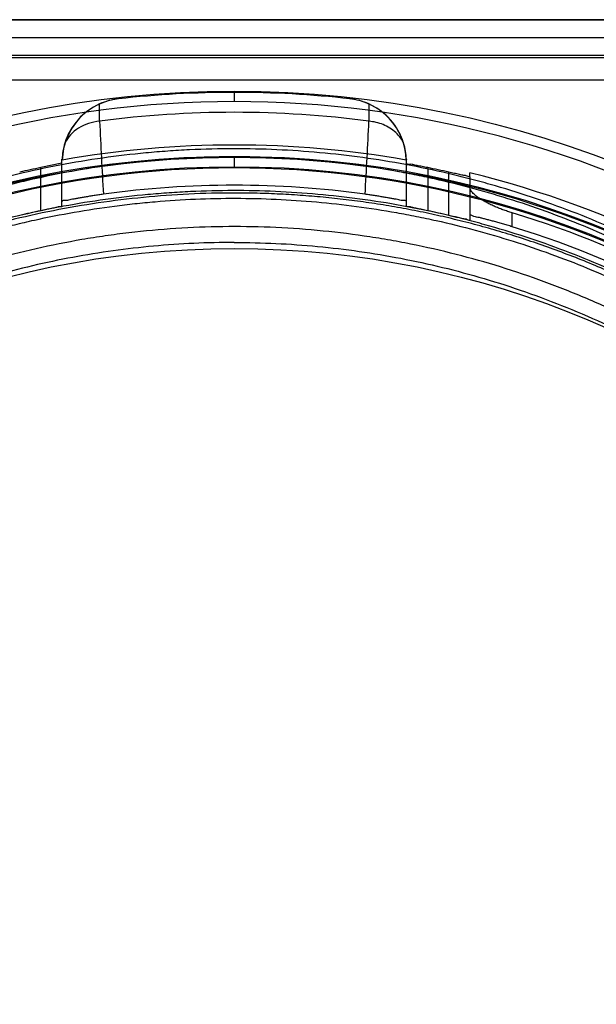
# Model space of a CAD drawing. Header units: millimetres. Extents: x 0 to 297, y 0 to 210.
# Tile 421 of 455: x 242.565 to 242.784, y 160.189 to 160.562. Entities that reach past the tile are written whole.
import ezdxf

# ---------------------------------------------------------------- set-up
doc = ezdxf.new("R2010")
doc.units = ezdxf.units.MM
doc.header["$LTSCALE"] = 16.335
doc.layers.get('0').update_dxf_attribs({"linetype": 'CONTINUOUS'})
for name, color, linetype in [('AXES_REF', 7, 'CONTINUOUS'), ('INTFCLR_1', 7, 'CONTINUOUS'), ('INTFCLR_144815', 7, 'CONTINUOUS'), ('INTFCLR_72935', 7, 'CONTINUOUS')]:
    doc.layers.add(name, color=color, linetype=linetype)

msp = doc.modelspace()

# ---------------------------------------------------------------- linework, layer by layer
at = {"color": 7, "linetype": 'Continuous'}
for radius in [7.756662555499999, 7.756, 7.706331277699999]:
    msp.add_circle((241.4302422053, 154.539298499), radius, dxfattribs=at)
msp.add_arc((241.4302422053, 154.539298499), 7.68, 278.2771290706, 261.7228709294, dxfattribs=at)
at = {"layer": 'AXES_REF', "color": 9, "linetype": 'Continuous'}
msp.add_arc((241.4302422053, 154.539298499), 7.075609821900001, 94.4118118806, 85.5881881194, dxfattribs=at)
at = {"layer": 'INTFCLR_1', "color": 6, "linetype": 'Continuous'}
msp.add_line((243.1292272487, 160.562025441), (242.1637044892, 160.562025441), dxfattribs=at)
at = {"layer": 'INTFCLR_1', "color": 9, "linetype": 'Continuous'}
msp.add_circle((242.6464658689, 160.131298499), 0.344, dxfattribs=at)
for points, knots in [([(242.7957476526, 160.4491381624), (242.7931697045, 160.4503932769), (242.7879633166, 160.4528478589), (242.7774017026, 160.4575058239), (242.7585039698, 160.4649968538), (242.7361752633, 160.4719253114), (242.7161601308, 160.4764777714), (242.7059676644, 160.4783808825), (242.700079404, 160.4793607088), (242.6853359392, 160.4816146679), (242.6600840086, 160.4839584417), (242.6302467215, 160.4835822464), (242.6109571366, 160.4818139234), (242.6020511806, 160.4807006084), (242.5961206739, 160.4798794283), (242.5800652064, 160.4773318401), (242.5543095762, 160.4715081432), (242.5293813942, 160.4631023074), (242.5146349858, 160.457062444), (242.5093303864, 160.4547712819), (242.5014791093, 160.4512617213), (242.484960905, 160.4432487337), (242.4607616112, 160.4292153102), (242.4382173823, 160.4130456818), (242.4244698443, 160.4016147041), (242.4183028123, 160.3961702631), (242.4142417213, 160.3924985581), (242.4033641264, 160.3823084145), (242.3866428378, 160.3647047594), (242.3666497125, 160.3393354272), (242.3519808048, 160.3167403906), (242.3427830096, 160.3001806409), (242.3378046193, 160.2904356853), (242.3306060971, 160.2754957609), (242.3210198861, 160.252205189), (242.3127836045, 160.2251973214), (242.3086531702, 160.2070744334), (242.3069696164, 160.1984857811), (242.3059037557, 160.1926675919), (242.3032515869, 160.1764959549), (242.3011535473, 160.1555900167), (242.3006352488, 160.1345274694), (242.3007796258, 160.1238705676), (242.300980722, 160.1177409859), (242.3016744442, 160.1025552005), (242.3036979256, 160.0829536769), (242.3074556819, 160.0621668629), (242.309707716, 160.0519282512), (242.3111012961, 160.0461159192), (242.3132809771, 160.037502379), (242.3169115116, 160.0248233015), (242.3243396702, 160.0029939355), (242.3332299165, 159.9819794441), (242.3422306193, 159.9643479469), (242.3476858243, 159.9545416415), (242.35611335, 159.9402036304), (242.3699154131, 159.9195919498), (242.3907693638, 159.8940001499), (242.4081386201, 159.8763636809), (242.4204298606, 159.8652818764), (242.4288538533, 159.858044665), (242.4440949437, 159.8458753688), (242.4672938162, 159.8299566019), (242.4870746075, 159.8190676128), (242.4972949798, 159.8140865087)], [0, 0, 0, 0, 0.0078493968, 0.0157556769, 0.0315973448, 0.06348082, 0.0796255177, 0.0877696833, 0.09186257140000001, 0.09596636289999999, 0.128600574, 0.1611442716, 0.177500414, 0.1816059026, 0.1857145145, 0.1938901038, 0.2261064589, 0.2578609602, 0.2657731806, 0.2697286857, 0.2736790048, 0.2893160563, 0.3199691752, 0.350131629, 0.3651446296, 0.3688979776, 0.3726519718, 0.3801321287, 0.4097003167, 0.4390100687, 0.4684423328, 0.4833358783, 0.4908515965, 0.498396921, 0.52873346, 0.5596898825, 0.5755734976, 0.5795998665, 0.5836492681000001, 0.5917658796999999, 0.6244614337, 0.6410489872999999, 0.6494251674, 0.6536350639, 0.6578378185, 0.6910418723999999, 0.7074624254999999, 0.7156483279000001, 0.7197377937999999, 0.7238248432, 0.7399718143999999, 0.7558251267, 0.7869322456, 0.802323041, 0.8100025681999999, 0.8176490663, 0.8478512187, 0.8777971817, 0.9079026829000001, 0.9155006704, 0.9231007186, 0.93830313, 0.9688745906, 1, 1, 1, 1]), ([(242.4972949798, 159.8140865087), (242.5076710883, 159.8090295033), (242.5290596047, 159.7999104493), (242.5569283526, 159.7912590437), (242.5755398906, 159.787028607), (242.5842864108, 159.7853392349), (242.5901581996, 159.7842851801), (242.6063007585, 159.7817151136), (242.6329982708, 159.7792441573), (242.6598271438, 159.7795921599), (242.6761850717, 159.78088483), (242.6821582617, 159.7814766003), (242.6910602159, 159.782478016), (242.7100694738, 159.7852528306), (242.7387506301, 159.7917601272), (242.7623433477, 159.7997425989), (242.7758443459, 159.8051941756), (242.7811864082, 159.8074308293), (242.790376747, 159.811485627), (242.8082189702, 159.8201733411), (242.8325322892, 159.8343274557), (242.8529772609, 159.849064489), (242.8648344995, 159.8587462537), (242.8690792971, 159.862341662), (242.8753472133, 159.8677812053), (242.8884690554, 159.8798722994), (242.9072591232, 159.8998218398), (242.9275041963, 159.9258012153), (242.9401014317, 159.9455231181), (242.946932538, 159.9575750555), (242.9496438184, 159.9624937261), (242.9542469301, 159.9712089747), (242.962891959, 159.9890961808), (242.9713527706, 160.0103894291), (242.9783274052, 160.0324890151), (242.9843571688, 160.055492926), (242.9897847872, 160.08514324), (242.9918366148, 160.1108008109), (242.9921799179, 160.1260072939), (242.9922395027, 160.1321339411), (242.9921383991, 160.1427711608), (242.9911401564, 160.1637361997), (242.9885807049, 160.1844920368), (242.9855844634, 160.2005106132), (242.9843970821, 160.2062668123), (242.9825333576, 160.2147710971), (242.9793878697, 160.2272917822), (242.9744468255, 160.2435958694), (242.9669772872, 160.2646014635), (242.9592120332, 160.2823797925), (242.951729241, 160.2971044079), (242.9465559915, 160.3067239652), (242.9370145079, 160.3230793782), (242.9218655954, 160.3453663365), (242.9013149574, 160.3703294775), (242.8841908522, 160.3875960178), (242.8730710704, 160.3975681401), (242.8689186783, 160.401160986), (242.8626086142, 160.4064908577), (242.8485433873, 160.4176714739), (242.825510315, 160.4334208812), (242.8058840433, 160.4442031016), (242.7957476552, 160.4491381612)], [0, 0, 0, 0, 0.0316060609, 0.0635406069, 0.07975651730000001, 0.0838444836, 0.0879320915, 0.0960907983, 0.1285991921, 0.1611989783, 0.1694097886, 0.173526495, 0.1776339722, 0.1939379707, 0.2261052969, 0.2580138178, 0.2620009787, 0.2659733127, 0.273871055, 0.2895030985, 0.3202911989, 0.3507747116, 0.3583934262, 0.3622044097, 0.3660061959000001, 0.3811173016, 0.4110448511, 0.4409258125, 0.4711799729, 0.4750127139, 0.4788584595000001, 0.4865582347, 0.5019977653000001, 0.5332401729, 0.5491816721, 0.5654318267, 0.5983319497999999, 0.6315729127, 0.6357728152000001, 0.6399804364, 0.648348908, 0.6648970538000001, 0.6974320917, 0.7054938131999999, 0.7095177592, 0.7135247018, 0.7293322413, 0.7448511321, 0.7601545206, 0.7903607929, 0.7978752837, 0.8053790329, 0.8202649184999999, 0.8497067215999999, 0.8790537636, 0.9086837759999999, 0.9161831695, 0.9199497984, 0.9237184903, 0.9387994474, 0.9691302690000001, 1, 1, 1, 1])]:
    msp.add_open_spline(points, degree=3, knots=knots, dxfattribs=at)
at = {"layer": 'INTFCLR_144815', "color": 9, "linetype": 'Continuous'}
for p, q in [((241.9932185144, 160.5552984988), (243.312773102, 160.555298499)), ((243.1653875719, 160.5484201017), (242.127544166, 160.5484201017)), ((242.79191955, 160.547577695), (242.5378532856, 160.547577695)), ((242.6025783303, 160.5320458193), (242.6026312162, 160.5320517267)), ((242.646465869, 160.5349194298), (242.646465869, 160.5309892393)), ((242.6903005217, 160.5320517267), (242.6903534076, 160.5320458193)), ((242.5954276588, 160.5235581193), (242.5954574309, 160.5301104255)), ((242.697474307, 160.5301104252), (242.6975040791, 160.5235581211)), ((242.5811741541, 160.491340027), (242.5811741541, 160.5091517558)), ((242.646465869, 160.5097768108), (242.646465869, 160.5058472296)), ((242.7117575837, 160.491340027), (242.7117575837, 160.5091517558)), ((242.5731741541, 160.4896192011), (242.5731741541, 160.5059503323)), ((242.7197575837, 160.5059503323), (242.7197575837, 160.4896192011)), ((242.7277575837, 160.4878496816), (242.7277575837, 160.504260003)), ((242.7357575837, 160.5025293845), (242.7357575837, 160.4860307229)), ((242.7517575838, 160.4835566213), (242.7517575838, 160.4888296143))]:
    msp.add_line(p, q, dxfattribs=at)
at = {"layer": 'INTFCLR_144815', "color": 6, "linetype": 'Continuous'}
for p, q in [((242.2405520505, 160.539298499), (243.0523796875, 160.5392984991)), ((242.5812418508, 160.5092022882), (242.5811741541, 160.5091517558)), ((242.581306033, 160.5088382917), (242.5812418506, 160.5092022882)), ((242.7116898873, 160.5092022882), (242.7116257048, 160.5088382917)), ((242.7117575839, 160.5091517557), (242.7116898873, 160.5092022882)), ((242.5811741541, 160.507600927), (242.5731741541, 160.5059503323)), ((242.7357575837, 160.5025293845), (242.7357575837, 160.5039672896))]:
    msp.add_line(p, q, dxfattribs=at)
at = {"layer": 'INTFCLR_144815', "color": 9, "linetype": 'Continuous'}
msp.add_circle((242.6464658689, 160.139298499), 0.3956209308, dxfattribs=at)
at = {"layer": 'INTFCLR_144815', "color": 6, "linetype": 'Continuous'}
for centre, radius, start, end in [((242.6052905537, 160.5082065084), 0.0239929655, 96.3648644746, 178.4911039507), ((242.6052511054, 160.5081453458), 0.0240494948, 96.38096676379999, 114.0308844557), ((242.6464658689, 160.139298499), 0.3951918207, 83.627751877, 96.3722481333), ((242.6876411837, 160.508206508), 0.0239929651, 1.5088968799, 83.6351345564), ((242.6876781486, 160.5081361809), 0.0240589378, 65.9726009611, 83.61558015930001), ((242.6052218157, 160.5081848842), 0.0240013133, 114.0054619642, 162.881363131), ((242.6877090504, 160.5081841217), 0.0240024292, 17.1197638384, 65.9933774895), ((242.605284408, 160.5081733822), 0.0240644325, 162.8990586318, 177.5493586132), ((242.6464658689, 160.139298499), 0.3752405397, 80.00000001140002, 99.9999999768), ((242.6876556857, 160.5081750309), 0.0240559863, 2.4469534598, 17.1030417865), ((242.6464658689, 160.139298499), 0.3739053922, 101.3041246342, 102.5571033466), ((242.6464658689, 160.139298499), 0.3739053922, 77.4428966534, 78.6958753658), ((242.6464658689, 160.139298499), 0.3754415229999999, 25.5916832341, 76.24142759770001), ((242.6464658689, 160.1392984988), 0.3600000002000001, 82.08131806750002, 97.918681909), ((242.6464658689, 160.139298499), 0.3579053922, 101.8165959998, 103.128270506), ((242.6464658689, 160.139298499), 0.3579053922, 76.871729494, 78.18340400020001), ((242.6464658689, 160.139298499), 0.3650456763, 27.9606619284, 73.2357535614), ((242.6464658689, 160.139298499), 0.36, 26.1813150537, 72.9936921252)]:
    msp.add_arc(centre, radius, start, end, dxfattribs=at)
at = {"layer": 'INTFCLR_144815', "color": 9, "linetype": 'Continuous'}
for centre, radius, start, end in [((242.6464658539, 160.1393682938), 0.3916209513, 359.9897887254, 180.0102113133), ((242.6464658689, 160.1392984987), 0.3876343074, 82.434132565, 97.56586742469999), ((248.489469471, 160.8165617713), 5.9013203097, 182.8459356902, 183.1151658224), ((236.8472158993, 160.8142968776), 5.8575081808, 356.8836979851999, 357.1549418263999), ((242.6464658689, 160.1391157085), 0.3709937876, 0.0282300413, 179.971769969), ((242.6464658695, 160.1393415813), 0.3704352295, 359.9933364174, 180.0066635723), ((242.6464658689, 160.139185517), 0.3669943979, 0.0176390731, 179.9823609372), ((242.6464658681, 160.1394113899), 0.3664358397, 359.9823484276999, 180.017651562)]:
    msp.add_arc(centre, radius, start, end, dxfattribs=at)
for points, knots in [([(242.5954276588, 160.5235581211), (242.5940024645, 160.5234287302), (242.5912126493, 160.5228591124), (242.5874189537, 160.5210976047), (242.5843132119, 160.5185522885), (242.5828244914, 160.5163862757), (242.5822839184, 160.5152496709)], [0, 0, 0, 0, 0.2649179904, 0.5217989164, 0.767006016, 1, 1, 1, 1]), ([(242.7106477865, 160.5152496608), (242.7103210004, 160.5159364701), (242.7094600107, 160.5173754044), (242.7077077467, 160.5193253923), (242.7054653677, 160.5210228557), (242.7029289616, 160.5223171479), (242.7002470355, 160.5231769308), (242.6984106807, 160.5234758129), (242.6975040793, 160.5235581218)], [0, 0, 0, 0, 0.1405836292, 0.3079329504, 0.4814441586, 0.6574859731, 0.8317390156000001, 1, 1, 1, 1]), ([(242.6464658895, 160.5131097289), (242.6408220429, 160.5131096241), (242.6324137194, 160.5129088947), (242.6212550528, 160.5122446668), (242.6048023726, 160.5108784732), (242.5804077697, 160.5074161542), (242.548594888, 160.4998613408), (242.5228557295, 160.4912055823), (242.5053056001, 160.4839390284), (242.4953914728, 160.4794322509), (242.4807538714, 160.4723720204), (242.4595331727, 160.460619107), (242.4328401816, 160.4425572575), (242.4120427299, 160.4256362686), (242.3982823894, 160.4128498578), (242.3906276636, 160.4052523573), (242.3794094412, 160.3936176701), (242.3635569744, 160.375268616), (242.3445798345, 160.3490092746), (242.3320606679, 160.3280890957), (242.3244391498, 160.313633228), (242.3195294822, 160.3038074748), (242.3115047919, 160.2863424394), (242.3016598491, 160.2606230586), (242.2925061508, 160.2286636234), (242.2882618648, 160.2068042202), (242.2866106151, 160.1957300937)], [0, 0, 0, 0, 0.0323899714, 0.0482450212, 0.0641481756, 0.1271321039, 0.1894167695, 0.2515535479, 0.2827426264, 0.2983963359, 0.3140475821, 0.3760051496, 0.4373985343, 0.4987868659, 0.5296594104, 0.5451698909, 0.5606765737, 0.6224102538, 0.6841298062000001, 0.7463992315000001, 0.762125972, 0.7779128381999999, 0.8094313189, 0.8724013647, 0.9357430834, 1, 1, 1, 1]), ([(243.0063211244, 160.1957300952), (243.004665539, 160.2068332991), (243.0003976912, 160.228801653), (242.992691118, 160.2556506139), (242.986110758, 160.2739545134), (242.9820194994, 160.2842587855), (242.9756163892, 160.2994114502), (242.964872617, 160.321432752), (242.9481481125, 160.349314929), (242.9323111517, 160.3711893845), (242.9202603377, 160.3857348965), (242.9130912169, 160.3938318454), (242.9021300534, 160.4056783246), (242.8847668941, 160.4225032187), (242.8597144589, 160.4428428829), (242.8396067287, 160.4564053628), (242.8256725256, 160.4647091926), (242.8162304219, 160.4700514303), (242.799427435, 160.4788227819), (242.774552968, 160.489735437), (242.7513218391, 160.4974957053), (242.7355007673, 160.5017896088), (242.7248157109, 160.5044253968), (242.7060219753, 160.5083732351), (242.6790053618, 160.5121157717), (242.6572599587, 160.5131099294), (242.6464658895, 160.5131097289)], [0, 0, 0, 0, 0.0644257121, 0.1282422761, 0.1600975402, 0.1760213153, 0.1918637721, 0.2545006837, 0.3164394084, 0.378241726, 0.4092734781, 0.4248132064, 0.4403015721, 0.5018952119, 0.5633654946, 0.6252760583, 0.6408776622, 0.6564531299, 0.6875306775, 0.7496249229, 0.8121192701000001, 0.8278777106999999, 0.8437023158, 0.8752729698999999, 0.9380528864, 1, 1, 1, 1]), ([(242.646465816, 160.5100603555), (242.6363020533, 160.5100604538), (242.6235161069, 160.5094966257), (242.6081964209, 160.5079689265), (242.5978118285, 160.5066954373), (242.5849014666, 160.5046651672), (242.572110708, 160.5020576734), (242.5619779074, 160.4996335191), (242.5470210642, 160.4956989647), (242.5251165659, 160.4886197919), (242.4970227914, 160.4767442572), (242.4746649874, 160.464935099), (242.4596097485, 160.4557071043), (242.4511742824, 160.4501590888), (242.4387860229, 160.4416296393), (242.4209717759, 160.4279334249), (242.3988533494, 160.407805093), (242.3835672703, 160.3914117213), (242.3739295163, 160.3799584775), (242.3676281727, 160.3721514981), (242.3570326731, 160.3581686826), (242.3431114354, 160.3372653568), (242.3284059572, 160.3107801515), (242.3184375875, 160.2888165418), (242.3133557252, 160.2757335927), (242.3120203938, 160.2721350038)], [0, 0, 0, 0, 0.0698004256, 0.0877350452, 0.1057297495, 0.1416451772, 0.1774555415, 0.1953459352, 0.2131908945, 0.2836630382, 0.3532035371, 0.4224112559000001, 0.4570776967, 0.4744417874, 0.491743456, 0.5603667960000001, 0.6285552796, 0.6969118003, 0.7141031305, 0.7313510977, 0.7658071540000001, 0.834557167, 0.9036230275, 0.9736398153, 1, 1, 1, 1]), ([(242.9809118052, 160.2721337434), (242.9795834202, 160.2757136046), (242.9745067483, 160.2887865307), (242.9645417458, 160.310750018), (242.9498240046, 160.3372608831), (242.9372821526, 160.3560919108), (242.9283183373, 160.368172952), (242.9221831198, 160.3760987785), (242.9110880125, 160.3895609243), (242.8941319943, 160.4077493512), (242.8720685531, 160.4278402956), (242.8542968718, 160.4415174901), (242.8429756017, 160.4493220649), (242.8387805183, 160.4521169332), (242.8324371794, 160.4562464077), (242.8184921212, 160.4648063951), (242.7962163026, 160.4765945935), (242.7682785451, 160.4884409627), (242.7440689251, 160.4963100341), (242.7266643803, 160.5007210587), (242.7165282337, 160.5029317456), (242.7012390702, 160.5059078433), (242.6779149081, 160.5091050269), (242.6570026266, 160.5100602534), (242.646465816, 160.5100603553)], [0, 0, 0, 0, 0.0262234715, 0.0963018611, 0.1654342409, 0.2342573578, 0.2514915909, 0.2687439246, 0.3030867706, 0.3712704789, 0.4393100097, 0.5078048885, 0.5250773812, 0.5337424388, 0.5424230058, 0.5770586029, 0.6460858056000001, 0.7152793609, 0.7852176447, 0.820669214, 0.8385519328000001, 0.8564596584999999, 0.9276363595, 1, 1, 1, 1]), ([(242.9985889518, 160.1934386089), (242.9969702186, 160.2040682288), (242.9927948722, 160.2251032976), (242.9852592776, 160.2507956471), (242.9788265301, 160.268306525), (242.9748260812, 160.2781674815), (242.9685600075, 160.2926786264), (242.9580434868, 160.3137697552), (242.9416810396, 160.3404590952), (242.9261932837, 160.3613881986), (242.9144117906, 160.3753021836), (242.9073995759, 160.3830514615), (242.8966674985, 160.3944004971), (242.8796652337, 160.4105180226), (242.8551505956, 160.4299883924), (242.8354874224, 160.442962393), (242.8218604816, 160.4509076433), (242.8126182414, 160.4560236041), (242.7961644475, 160.4644268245), (242.7718130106, 160.4748768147), (242.7490886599, 160.482302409), (242.733610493, 160.4864120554), (242.7231514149, 160.4889363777), (242.704752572, 160.492717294), (242.6781687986, 160.4963194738), (242.6513644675, 160.4975017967), (242.6325714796, 160.4970512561), (242.6217899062, 160.4964234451), (242.6056891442, 160.4951154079), (242.5818206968, 160.4918017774), (242.5506882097, 160.4845699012), (242.525491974, 160.476281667), (242.5083076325, 160.469320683), (242.4986032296, 160.4650048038), (242.4842864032, 160.4582486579), (242.4635329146, 160.4470050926), (242.4374120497, 160.4297148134), (242.4170514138, 160.4135094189), (242.4035775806, 160.4012595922), (242.3960861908, 160.3939844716), (242.3851183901, 160.3828545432), (242.369618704, 160.365302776), (242.351051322, 160.3401665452), (242.3387953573, 160.3201284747), (242.3313358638, 160.306283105), (242.3265346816, 160.2968800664), (242.3186900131, 160.2801724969), (242.309062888, 160.2555622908), (242.3001093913, 160.2249713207), (242.2959576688, 160.2040403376), (242.2943427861, 160.1934386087)], [0, 0, 0, 0, 0.0318457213, 0.0634185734, 0.0791931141, 0.0870815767, 0.094933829, 0.1260061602, 0.1567815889, 0.1875451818, 0.2030139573, 0.210765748, 0.2184960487, 0.2492749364, 0.2800521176, 0.3111084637, 0.3189436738, 0.3267698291, 0.3423932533, 0.3736478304, 0.40514581, 0.4130942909, 0.4210773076, 0.4370099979, 0.4687094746, 0.5004174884, 0.5163608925, 0.5243692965, 0.5324013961, 0.5642032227, 0.5956284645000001, 0.6269453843, 0.6426486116, 0.6505262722, 0.6583992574, 0.6895346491, 0.72033006, 0.7510658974, 0.7665005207, 0.7742492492, 0.7819920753, 0.8127794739, 0.8435012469, 0.8744409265, 0.8822471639, 0.8900796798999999, 0.905708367, 0.9368993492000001, 0.9682376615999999, 1, 1, 1, 1]), ([(242.3041880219, 160.2252094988), (242.3061489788, 160.2331303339), (242.3090722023, 160.2434126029), (242.3132441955, 160.2559261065), (242.3166091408, 160.2653502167), (242.3229340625, 160.2814459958), (242.3332922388, 160.303643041), (242.3477623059, 160.328986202), (242.3614553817, 160.3489775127), (242.3718738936, 160.3623467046), (242.3780736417, 160.3698154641), (242.3875676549, 160.3807856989), (242.402628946, 160.3964872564), (242.4244050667, 160.4157493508), (242.4419297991, 160.4288447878), (242.4541172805, 160.4370016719), (242.4624258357, 160.4423135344), (242.4772629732, 160.4511531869), (242.4992910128, 160.4624601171), (242.5269574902, 160.4738247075), (242.5485178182, 160.4805955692), (242.5632424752, 160.4843602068), (242.5732246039, 160.4866811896), (242.5858248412, 160.4891775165), (242.5985402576, 160.4911208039), (242.6087684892, 160.4923398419), (242.624067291, 160.4938225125), (242.6470426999, 160.4947865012), (242.6776411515, 160.4934005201), (242.7004153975, 160.4903676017), (242.7154800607, 160.4875176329), (242.7254628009, 160.4854016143), (242.7425971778, 160.4811812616), (242.7664308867, 160.4736534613), (242.7939435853, 160.4623168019), (242.8158907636, 160.451029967), (242.8296356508, 160.4428291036), (242.8358844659, 160.4388747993), (242.8400146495, 160.4362000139), (242.851150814, 160.4287374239), (242.8686336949, 160.4156601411), (242.8903556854, 160.3964337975), (242.9070572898, 160.3790182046), (242.917986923, 160.3661240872), (242.9240265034, 160.3585373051), (242.9328401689, 160.3469863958), (242.9451730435, 160.3289819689), (242.9596551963, 160.3036142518), (242.9700197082, 160.2813961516), (242.9763456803, 160.2652890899), (242.979707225, 160.2558687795), (242.9838697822, 160.2433771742), (242.98678613, 160.2331161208), (242.9887435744, 160.2252099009)], [0, 0, 0, 0, 0.0260933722, 0.0341459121, 0.0421792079, 0.0580898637, 0.08943313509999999, 0.1204101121, 0.1513108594, 0.1668239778, 0.1745963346, 0.1823477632, 0.2132152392, 0.244081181, 0.2752183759, 0.2830803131, 0.2909751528, 0.3067500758, 0.3382935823, 0.3700502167, 0.4022856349, 0.4104553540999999, 0.4186483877, 0.4350547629, 0.4515167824, 0.4597669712, 0.4679907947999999, 0.50066556, 0.5331935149, 0.5658225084, 0.5740275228, 0.5822189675, 0.5984510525, 0.6304407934, 0.6620376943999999, 0.6934977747, 0.7092581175, 0.7132052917, 0.7171442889, 0.7249927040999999, 0.7560706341, 0.7868683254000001, 0.8176571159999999, 0.8331371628, 0.8409068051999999, 0.8486637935, 0.8795968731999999, 0.9106030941, 0.9419732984, 0.957896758, 0.9659251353, 0.9739546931, 1, 1, 1, 1])]:
    msp.add_open_spline(points, degree=3, knots=knots, dxfattribs=at)
at = {"layer": 'INTFCLR_144815', "color": 6, "linetype": 'Continuous'}
for points, knots in [([(242.7197575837, 160.5059503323), (242.7194063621, 160.5060205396), (242.7183736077, 160.5062232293), (242.716767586, 160.5065686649), (242.7148995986, 160.5068487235), (242.7135505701, 160.5073984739), (242.7117575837, 160.5070434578), (242.7117575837, 160.507600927)], [0, 0, 0, 0, 0.1315326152, 0.3854005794, 0.6116668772, 0.7952777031, 1, 1, 1, 1]), ([(242.7357575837, 160.5025293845), (242.7357575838, 160.5021760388), (242.7344441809, 160.5029461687), (242.7334049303, 160.5029277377), (242.7316823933, 160.5034069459), (242.7301671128, 160.5037181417), (242.7288115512, 160.5040257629), (242.72811135, 160.5041812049), (242.7277575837, 160.504260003)], [0, 0, 0, 0, 0.1294943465, 0.285932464, 0.4927875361, 0.7367571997, 0.8671743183, 1, 1, 1, 1]), ([(242.7517575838, 160.4888296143), (242.7511737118, 160.4890054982), (242.7500100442, 160.4893744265), (242.7482819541, 160.4899775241), (242.7465841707, 160.4906267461), (242.744936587, 160.4913164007), (242.7433644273, 160.4920382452), (242.7418894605, 160.4927845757), (242.7405337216, 160.4935464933), (242.7393181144, 160.4943151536), (242.7382590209, 160.4950801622), (242.7371576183, 160.4960223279), (242.7361677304, 160.497108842), (242.7357575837, 160.4981645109), (242.7357575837, 160.4986143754)], [0, 0, 0, 0, 0.09441111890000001, 0.1889731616, 0.2833415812, 0.3757918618, 0.4654599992, 0.5511260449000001, 0.6316570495, 0.7061464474, 0.7736992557, 0.8337377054, 0.9303492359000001, 1, 1, 1, 1]), ([(242.646465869, 160.4963338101), (242.640717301, 160.4963338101), (242.6292294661, 160.4960536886), (242.6120286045, 160.4947941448), (242.5949115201, 160.4926984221), (242.5778656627, 160.4897619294), (242.5609035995, 160.4859777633), (242.5440276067, 160.4813293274), (242.5272676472, 160.475805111), (242.5106496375, 160.4693902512), (242.4947075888, 160.4622913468), (242.4801451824, 160.4549368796), (242.4674745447, 160.4478283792), (242.4566193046, 160.4411820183), (242.4472416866, 160.4349989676), (242.4390969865, 160.4292755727), (242.4319891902, 160.423995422), (242.4257708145, 160.4191456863), (242.420314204, 160.4147038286), (242.4155087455, 160.4106404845), (242.4112769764, 160.4069391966), (242.4075495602, 160.4035797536), (242.4042584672, 160.4005333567), (242.4013340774, 160.3977610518), (242.3987227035, 160.3952317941), (242.3963768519, 160.3929151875), (242.3942659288, 160.3907935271), (242.3922633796, 160.388748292), (242.3902061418, 160.3866138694), (242.387924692, 160.3842053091), (242.3853587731, 160.3814420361), (242.3824859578, 160.3782775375), (242.3793228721, 160.3747030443), (242.3760762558, 160.3709279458), (242.3727903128, 160.3669953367), (242.3694395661, 160.3628676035), (242.365802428, 160.3582419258), (242.3618034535, 160.3529697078), (242.3573875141, 160.3469038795), (242.3525302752, 160.3399086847), (242.3472121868, 160.331819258), (242.3414441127, 160.3224700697), (242.3352266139, 160.3116140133), (242.3285850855, 160.2989471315), (242.321647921, 160.2842225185), (242.3149124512, 160.2679242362), (242.3088253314, 160.2507602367), (242.3036656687, 160.2334806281), (242.2994360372, 160.2162120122), (242.2972021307, 160.2046595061), (242.2962351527, 160.1989106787)], [0, 0, 0, 0, 0.0345251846, 0.0689826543, 0.1035440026, 0.138054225, 0.1728250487, 0.2078784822, 0.2431411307, 0.2787664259, 0.3148172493, 0.347905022, 0.3767116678, 0.4020494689, 0.4243335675, 0.4441618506, 0.4618276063, 0.4775066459, 0.4915200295, 0.5040819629, 0.5153003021, 0.5252839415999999, 0.5342179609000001, 0.5422336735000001, 0.5494847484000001, 0.5560515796, 0.5620342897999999, 0.5674595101, 0.5732424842, 0.5798382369, 0.5873840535, 0.5958895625, 0.6055067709, 0.6160496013, 0.6257925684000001, 0.6362843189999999, 0.6479789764, 0.6611317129, 0.67602449, 0.693037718, 0.7122740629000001, 0.7341600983, 0.7590040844, 0.7873951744, 0.8200362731, 0.8567275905, 0.8932629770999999, 0.9293648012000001, 0.9649882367, 1, 1, 1, 1]), ([(242.5968695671, 160.4958657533), (242.5962772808, 160.4957833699), (242.5951007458, 160.4956155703), (242.5933567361, 160.4953545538), (242.5916604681, 160.4950885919), (242.5900333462, 160.4948224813), (242.5884983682, 160.4945590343), (242.5870656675, 160.4943083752), (242.5857792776, 160.4940563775), (242.5842770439, 160.4938213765), (242.5830880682, 160.4932747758), (242.5811741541, 160.493575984), (242.5811741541, 160.4930482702)], [0, 0, 0, 0, 0.1124431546, 0.2234684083, 0.3315803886, 0.4353158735, 0.5334196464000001, 0.6246605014, 0.7080341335, 0.782372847, 0.9007709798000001, 1, 1, 1, 1]), ([(242.9966965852, 160.1989106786), (242.9962141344, 160.20177892), (242.9951763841, 160.2075208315), (242.9934047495, 160.2161193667), (242.9914101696, 160.2247254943), (242.9891889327, 160.2333364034), (242.9867371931, 160.241948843), (242.9840510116, 160.2505590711), (242.9811266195, 160.2591621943), (242.9779603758, 160.2677526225), (242.9745491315, 160.2763233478), (242.9708900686, 160.2848667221), (242.9669811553, 160.2933736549), (242.9628209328, 160.3018344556), (242.9584089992, 160.3102381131), (242.9537458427, 160.3185729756), (242.9488331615, 160.3268264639), (242.9436737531, 160.3349855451), (242.9382716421, 160.3430367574), (242.9326320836, 160.350966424), (242.9267614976, 160.3587609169), (242.9206674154, 160.3664068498), (242.9143583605, 160.3738913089), (242.9078437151, 160.3812020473), (242.9011335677, 160.3883276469), (242.8942385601, 160.3952576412), (242.8871697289, 160.4019826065), (242.8799383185, 160.4084942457), (242.8725556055, 160.4147854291), (242.8650327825, 160.4208501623), (242.8573808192, 160.4266835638), (242.8496103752, 160.4322817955), (242.8417316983, 160.4376420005), (242.8337545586, 160.4427622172), (242.8256881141, 160.4476413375), (242.8175410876, 160.452278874), (242.8093215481, 160.4566749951), (242.8010370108, 160.4608303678), (242.792694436, 160.4647460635), (242.7843001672, 160.4684235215), (242.77586025, 160.4718643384), (242.7673799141, 160.4750704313), (242.7588641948, 160.4780437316), (242.7503173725, 160.4807863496), (242.7417435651, 160.4833003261), (242.7331462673, 160.4855877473), (242.7245288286, 160.4876505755), (242.7158940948, 160.4894907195), (242.7072447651, 160.4911099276), (242.6985831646, 160.4925098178), (242.6899114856, 160.493691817), (242.6812316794, 160.4946571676), (242.672545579, 160.4954069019), (242.6638548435, 160.4959418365), (242.6551611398, 160.4962625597), (242.6493637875, 160.4963338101), (242.646465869, 160.4963338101)], [0, 0, 0, 0, 0.0174675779, 0.035038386, 0.0527193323, 0.0705173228, 0.0884397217, 0.1064918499, 0.1246794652, 0.143004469, 0.1614695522, 0.1800730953, 0.1988143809, 0.2176879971, 0.2366893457, 0.2558095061, 0.2750388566, 0.2943659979, 0.3137778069, 0.3332599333, 0.3527970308, 0.3723732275, 0.3919721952, 0.4115777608, 0.4311742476, 0.4507464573, 0.4702801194, 0.4897621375, 0.5091806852, 0.5285254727, 0.5477874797, 0.5669592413, 0.5860347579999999, 0.6050093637, 0.6238798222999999, 0.6426447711, 0.6613024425, 0.6798536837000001, 0.6983001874, 0.7166429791, 0.7348859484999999, 0.7530315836, 0.7710849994, 0.7890500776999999, 0.8069328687, 0.8247382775, 0.8424729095, 0.8601425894, 0.8777542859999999, 0.8953145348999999, 0.9128305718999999, 0.9303093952, 0.9477583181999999, 0.9651847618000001, 0.9825961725, 1, 1, 1, 1]), ([(242.7117575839, 160.4930482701), (242.7117575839, 160.4935782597), (242.7098382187, 160.4932755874), (242.7086465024, 160.4938229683), (242.7071437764, 160.4940580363), (242.7058578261, 160.4943098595), (242.7044259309, 160.4945603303), (242.7028916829, 160.4948236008), (242.7012654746, 160.4950895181), (242.6995707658, 160.4953551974), (242.6978288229, 160.4956158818), (242.6966538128, 160.4957834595), (242.6960621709, 160.4958657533)], [0, 0, 0, 0, 0.09965697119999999, 0.2181853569, 0.2925389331, 0.375874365, 0.4670451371, 0.5651042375, 0.6688130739, 0.7768212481, 0.8876791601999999, 1, 1, 1, 1]), ([(242.5811741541, 160.491340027), (242.5811741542, 160.4909773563), (242.5798653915, 160.4911938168), (242.5788029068, 160.4907211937), (242.5770845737, 160.4904573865), (242.5755709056, 160.4901152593), (242.574222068, 160.4898389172), (242.573525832, 160.4896927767), (242.5731741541, 160.4896192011)], [0, 0, 0, 0, 0.1329462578, 0.2902723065, 0.496687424, 0.738969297, 0.8682923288, 1, 1, 1, 1]), ([(242.7197575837, 160.4896192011), (242.7194060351, 160.4896927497), (242.7187098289, 160.4898388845), (242.7173609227, 160.4901152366), (242.7158465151, 160.4904575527), (242.7141272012, 160.4907213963), (242.7130649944, 160.4911941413), (242.7117575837, 160.4909781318), (242.7117575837, 160.491340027)], [0, 0, 0, 0, 0.1316592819, 0.2610196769, 0.503336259, 0.7099716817, 0.8673380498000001, 1, 1, 1, 1]), ([(242.7357575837, 160.4860307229), (242.7357575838, 160.4856775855), (242.7344465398, 160.4864621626), (242.7334091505, 160.4864547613), (242.7316866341, 160.4869535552), (242.7301705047, 160.4872813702), (242.7288132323, 160.4876039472), (242.7281119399, 160.487767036), (242.7277575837, 160.4878496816)], [0, 0, 0, 0, 0.129116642, 0.2853279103, 0.4921525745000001, 0.7363561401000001, 0.8669606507, 1, 1, 1, 1]), ([(242.7517575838, 160.4835566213), (242.7511467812, 160.4837434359), (242.7499338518, 160.4841096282), (242.7481346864, 160.4846386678), (242.7463889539, 160.4851383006), (242.7447194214, 160.4856038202), (242.7431511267, 160.4860275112), (242.7416918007, 160.4864163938), (242.7403890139, 160.486735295), (242.7388699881, 160.4871680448), (242.7377079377, 160.4871358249), (242.7357575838, 160.4882791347), (242.7357575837, 160.4877608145)], [0, 0, 0, 0, 0.1157701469, 0.2296434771, 0.3398920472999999, 0.444916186, 0.5436782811, 0.6346979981, 0.7174450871, 0.7906142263, 0.9060545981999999, 1, 1, 1, 1]), ([(242.6464658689, 160.477592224), (242.6413655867, 160.477592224), (242.6311530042, 160.4773584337), (242.6158425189, 160.4763047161), (242.6005363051, 160.4745417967), (242.5852385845, 160.4720597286), (242.5699547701, 160.4688446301), (242.5546939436, 160.4648792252), (242.5394694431, 160.4601433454), (242.5242989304, 160.4546143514), (242.509205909, 160.4482679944), (242.494220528, 160.4410795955), (242.4793812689, 160.4330257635), (242.4647356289, 160.4240864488), (242.4503421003, 160.4142482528), (242.4362688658, 160.4035068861), (242.4225967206, 160.3918730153), (242.4094168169, 160.3793766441), (242.3968278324, 160.3660714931), (242.3849308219, 160.3520372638), (242.3738219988, 160.3373791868), (242.3635859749, 160.3222256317), (242.3542868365, 160.3067185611), (242.3459617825, 160.2910005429), (242.3386201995, 160.2752041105), (242.3322453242, 160.2594392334), (242.3268005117, 160.2437893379), (242.3222365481, 160.2283092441), (242.3184986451, 160.2130274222), (242.315532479, 160.1979509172), (242.313288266, 160.1830690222), (242.3117235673, 160.1683566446), (242.3108056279, 160.1537859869), (242.3106086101, 160.1441117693), (242.3106124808, 160.139298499)], [0, 0, 0, 0, 0.0288942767, 0.0578478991, 0.0869136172, 0.1161495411, 0.1456150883, 0.17536286, 0.2054436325, 0.2359079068, 0.2668019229, 0.2981636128, 0.3300272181, 0.3624129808, 0.3953267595, 0.4287535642, 0.4626639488, 0.496980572, 0.5315970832, 0.5663822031, 0.6011593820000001, 0.6357401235, 0.6699302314, 0.7035466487, 0.7364587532, 0.7685700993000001, 0.7998436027, 0.8302944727, 0.8599662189, 0.8889391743, 0.9173142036, 0.9452012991, 0.9727317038, 1, 1, 1, 1]), ([(242.6464658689, 160.4775922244), (242.6517258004, 160.4775922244), (242.6622648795, 160.4773434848), (242.6780679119, 160.4762212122), (242.6938728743, 160.4743415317), (242.7096682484, 160.4716941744), (242.7254468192, 160.4682630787), (242.7411982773, 160.4640290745), (242.7569077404, 160.4589690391), (242.772554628, 160.4530579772), (242.7881109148, 160.4462686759), (242.8035409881, 160.4385747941), (242.8187990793, 160.4299511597), (242.8338291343, 160.4203787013), (242.8485620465, 160.4098457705), (242.8629169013, 160.3983552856), (242.8767996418, 160.3859274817), (242.8901063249, 160.3726074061), (242.9027272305, 160.3584680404), (242.9145528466, 160.3436120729), (242.925485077, 160.3281702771), (242.9354438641, 160.3122916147), (242.9443782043, 160.2961333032), (242.9522669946, 160.279844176), (242.9591202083, 160.263553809), (242.9649716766, 160.2473626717), (242.9698723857, 160.231339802), (242.9738811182, 160.21552329), (242.9770582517, 160.1999245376), (242.9794590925, 160.1845343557), (242.9811315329, 160.1693283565), (242.9821124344, 160.1542707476), (242.9823232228, 160.1442740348), (242.9823192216, 160.1392984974)], [0, 0, 0, 0, 0.0297989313, 0.0596971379, 0.0897219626, 0.1199349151, 0.1503958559, 0.1811653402, 0.2123022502, 0.2438592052, 0.2758844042, 0.3084194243, 0.3414961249, 0.3751312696, 0.4093242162, 0.4440489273, 0.4792482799, 0.5148298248, 0.5506586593, 0.5865641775, 0.6223450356, 0.657788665, 0.6926950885, 0.7268956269, 0.7602746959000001, 0.7927732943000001, 0.824387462, 0.8551611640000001, 0.8851759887, 0.9145402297, 0.9433746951, 0.9718122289, 1, 1, 1, 1])]:
    msp.add_open_spline(points, degree=3, knots=knots, dxfattribs=at)
at = {"layer": 'INTFCLR_72935', "color": 6, "linetype": 'Continuous'}
msp.add_line((242.1637044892, 160.562025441), (243.1292272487, 160.562025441), dxfattribs=at)

doc.saveas('drawing.dxf')
